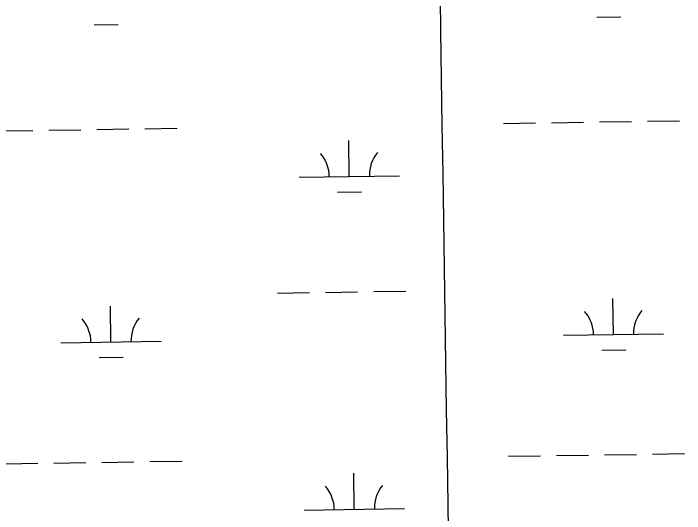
# Model space of a CAD drawing. Extents: x 3807117 to 3845308, y 337856 to 363736.
# Drawn here: x 3831918 to 3832588, y 358974 to 359474 of the extents above; entities that cross this region are included whole.
import ezdxf

# ---------------------------------------------------------------- set-up
doc = ezdxf.new("R2010")
doc.units = 0
doc.layers.add('V-GRID-MAJR', color=7, linetype='Continuous')
doc.layers.add('V-WETL-SWMP', color=7, linetype='Continuous')

msp = doc.modelspace()

# ---------------------------------------------------------------- linework, layer by layer
at = {"layer": 'V-GRID-MAJR'}
msp.add_spline([(3832584.656, 343599.314), (3832493.028, 349656.333), (3832401.352, 355716.436), (3832309.677, 361776.538), (3832309.63, 361779.62200000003)], degree=3, dxfattribs=at)
at = {"layer": 'V-WETL-SWMP'}
for p, q in [((3832500.529820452, 359470.4407663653), (3832524.527127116, 359470.80029880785)), ((3831998.678145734, 359462.92192431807), (3832022.6754523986, 359463.28145676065)), ((3832407.264025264, 359364.39169619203), (3832439.2604341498, 359364.8710727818)), ((3832455.258638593, 359365.1107610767), (3832487.255047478, 359365.59013766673)), ((3832503.253251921, 359365.82982596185), (3832535.2496608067, 359366.30920255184)), ((3832551.24786525, 359366.5488908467), (3832583.2442741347, 359367.0282674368)), ((3831905.4123505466, 359356.87285414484), (3831937.408759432, 359357.3522307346)), ((3831953.406963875, 359357.5919190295), (3831985.4033727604, 359358.0712956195)), ((3832001.4015772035, 359358.31098391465), (3832033.397986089, 359358.79036050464)), ((3832049.396190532, 359359.0300487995), (3832081.3925994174, 359359.5094253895)), ((3832253.4495152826, 359311.33952187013), (3832252.9102167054, 359347.3354821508)), ((3832203.4551263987, 359310.59049594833), (3832303.443904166, 359312.08854779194)), ((3832241.682026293, 359295.7304872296), (3832265.679332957, 359296.0900196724)), ((3832181.7789842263, 359194.82078510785), (3832213.775393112, 359195.30016169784)), ((3832229.7735975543, 359195.53984999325), (3832261.77000644, 359196.0192265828)), ((3832277.7682108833, 359196.2589148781), (3832309.7646197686, 359196.73829146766)), ((3832517.280952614, 359153.41213193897), (3832516.7416540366, 359189.40809221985)), ((3832015.429277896, 359145.8932898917), (3832014.8899793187, 359181.88925017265)), ((3832467.2865637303, 359152.6631060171), (3832567.2753414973, 359154.16115786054)), ((3831965.4348890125, 359145.1442639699), (3832065.4236667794, 359146.6423158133)), ((3832505.513463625, 359137.80309729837), (3832529.5107702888, 359138.16262974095)), ((3832003.661788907, 359130.2842552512), (3832027.659095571, 359130.64378769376)), ((3832556.2315084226, 359033.9112217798), (3832588.227917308, 359034.3905983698)), ((3832412.247668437, 359031.75402712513), (3832444.2440773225, 359032.2334037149)), ((3832460.2422817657, 359032.4730920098), (3832492.238690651, 359032.9524685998)), ((3832508.236895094, 359033.19215689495), (3832540.2333039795, 359033.67153348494)), ((3831910.3959937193, 359024.23518507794), (3831942.392402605, 359024.7145616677)), ((3831958.3906070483, 359024.9542499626), (3831990.387015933, 359025.4336265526)), ((3832006.3852203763, 359025.6733148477), (3832038.381629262, 359026.15269143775)), ((3832054.3798337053, 359026.3923797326), (3832086.37624259, 359026.8717563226)), ((3832258.4331584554, 358978.70185280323), (3832257.893859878, 359014.6978130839)), ((3832208.4387695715, 358977.95282688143), (3832308.4275473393, 358979.45087872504))]:
    msp.add_line(p, q, dxfattribs=at)
for centre, radius, start, end in [((3832198.2056658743, 359310.9867039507), 35.246287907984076, 0.08653252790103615, 41.63019086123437), ((3832308.679139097, 359312.64183959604), 35.246287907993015, 140.0865295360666, 181.63018786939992), ((3832462.037103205, 359153.05931401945), 35.246287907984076, 0.08653252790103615, 41.63019086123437), ((3832572.5105764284, 359154.7144496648), 35.246287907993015, 140.0865295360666, 181.63018786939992), ((3831960.1854284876, 359145.54047197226), 35.246287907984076, 0.08653252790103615, 41.63019086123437), ((3832070.6589017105, 359147.1956076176), 35.246287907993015, 140.0865295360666, 181.63018786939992), ((3832203.1893090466, 358978.3490348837), 35.246287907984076, 0.08653252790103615, 41.63019086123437), ((3832313.6627822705, 358980.00417052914), 35.246287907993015, 140.0865295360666, 181.63018786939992)]:
    msp.add_arc(centre, radius, start, end, dxfattribs=at)

doc.saveas('drawing.dxf')
